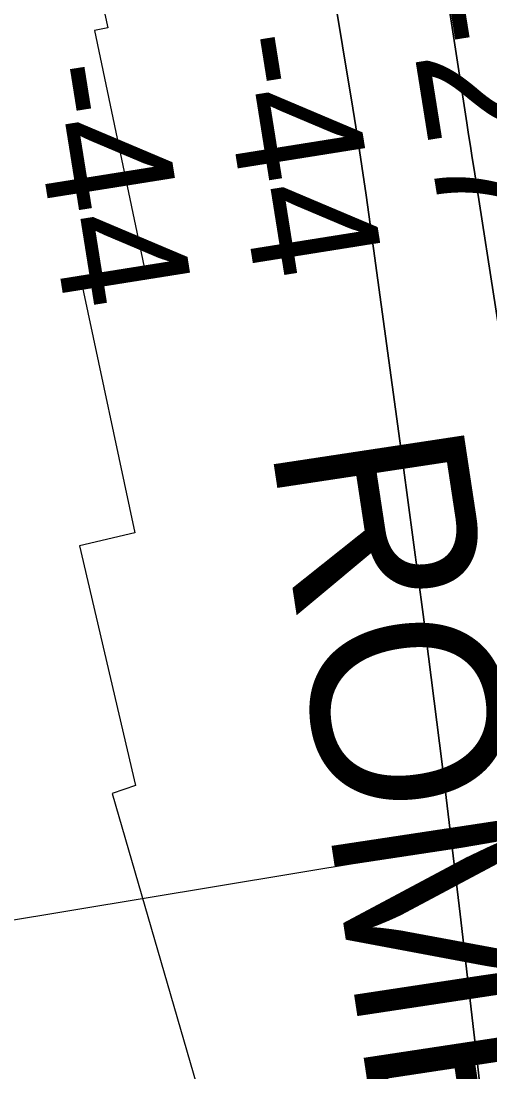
# Model space of a CAD drawing. Extents: x 3424494 to 3462436, y 522220 to 547718.
# Drawn here: x 3440703 to 3440947, y 545011 to 545557 of the extents above; entities that cross this region are included whole.
import ezdxf

# ---------------------------------------------------------------- set-up
doc = ezdxf.new("R2010")
doc.units = 0
for name, color, linetype in [('V-RIVR-RANG', 7, 'Continuous'), ('V-RRAP-RVMT', 7, 'Continuous'), ('V-RRAP-RVMT-IDEN', 7, 'Continuous'), ('V-TOPO-DPTH', 7, 'Continuous'), ('V-TOPO-MINR', 7, 'Continuous')]:
    doc.layers.add(name, color=color, linetype=linetype)

msp = doc.modelspace()

# ---------------------------------------------------------------- linework, layer by layer
at = {"layer": 'V-RIVR-RANG'}
msp.add_line((3441285.39, 545187.29), (3440555.41, 545065.96), dxfattribs=at)
at = {"layer": 'V-RRAP-RVMT'}
for p, q in [((3440723.34, 545671.7), (3440748.54, 545553.64)), ((3440748.54, 545553.64), (3440741.6, 545552.12)), ((3440741.6, 545552.12), (3440768.18, 545425.97)), ((3440768.18, 545425.97), (3440735.48, 545418.62)), ((3440735.48, 545418.62), (3440762.58, 545291.18)), ((3440762.58, 545291.18), (3440733.87, 545284.48)), ((3440733.87, 545284.48), (3440763.01, 545159.92)), ((3440763.01, 545159.92), (3440750.77, 545155.77)), ((3440750.77, 545155.77), (3440823.55, 544905.14))]:
    msp.add_line(p, q, dxfattribs=at)
at = {"layer": 'V-TOPO-DPTH'}
for points in [[(3440882.1, 545848.79), (3440935.07, 545504.28), (3440936.01, 545498.2), (3440936.95, 545492.12), (3440937.89, 545486.04), (3440938.84, 545479.97), (3440951.58, 545398.53), (3440959.05, 545351.76), (3440966.72, 545305.03), (3440974.7, 545258.34), (3440982.87, 545211.69), (3441045.53, 544861), (3441050.59, 544833.48), (3441055.83, 544805.99), (3441061.34, 544778.55), (3441067.03, 544751.15), (3441181.21, 544214.72), (3441188.62, 544180.58), (3441196.21, 544146.48)], [(3440882.1, 545848.79), (3440935.07, 545504.28), (3440936.01, 545498.2), (3440936.95, 545492.12), (3440937.89, 545486.04), (3440938.84, 545479.97), (3440951.58, 545398.53), (3440959.05, 545351.76), (3440966.72, 545305.03), (3440974.7, 545258.34), (3440982.87, 545211.69), (3441045.53, 544861), (3441050.59, 544833.48), (3441055.83, 544805.99), (3441061.34, 544778.55), (3441067.03, 544751.15), (3441181.21, 544214.72), (3441188.62, 544180.58), (3441196.21, 544146.48)], [(3441110.08, 544146.41), (3441092.61, 544226.31), (3441074.98, 544306.16), (3441057.11, 544385.96), (3441039.08, 544465.73), (3440976.38, 544741.18), (3440971.52, 544764.35), (3440967.19, 544787.61), (3440963.64, 544811), (3440960.63, 544834.48), (3440940.58, 545015.2), (3440931.63, 545093.09), (3440922.28, 545170.93), (3440912.34, 545248.7), (3440902, 545326.41), (3440884.87, 545451.5), (3440882.74, 545466.63), (3440880.52, 545481.74), (3440878.19, 545496.84), (3440875.77, 545511.93), (3440859.63, 545610.16)], [(3440859.63, 545610.16), (3440875.77, 545511.93), (3440878.19, 545496.84), (3440880.52, 545481.74), (3440882.74, 545466.63), (3440884.87, 545451.5), (3440902, 545326.41), (3440912.34, 545248.7), (3440922.28, 545170.93), (3440931.63, 545093.09), (3440940.58, 545015.2), (3440960.63, 544834.48), (3440963.64, 544811), (3440967.19, 544787.61), (3440971.52, 544764.35), (3440976.38, 544741.18), (3441039.08, 544465.73), (3441057.11, 544385.96), (3441074.98, 544306.16), (3441092.61, 544226.31), (3441110.08, 544146.41)]]:
    msp.add_lwpolyline(points, dxfattribs=at)
at = {"layer": 'V-TOPO-MINR'}
for points in [[(3441196.21, 544146.48), (3441188.62, 544180.58), (3441181.21, 544214.72), (3441067.03, 544751.15), (3441061.34, 544778.55), (3441055.83, 544805.99), (3441050.59, 544833.48), (3441045.53, 544861), (3440982.87, 545211.69), (3440974.7, 545258.34), (3440966.72, 545305.03), (3440959.05, 545351.76), (3440951.58, 545398.53), (3440938.84, 545479.97), (3440937.89, 545486.04), (3440936.95, 545492.12), (3440936.01, 545498.2), (3440935.07, 545504.28), (3440882.1, 545848.79)], [(3440859.63, 545610.16), (3440875.77, 545511.93), (3440878.19, 545496.84), (3440880.52, 545481.74), (3440882.74, 545466.63), (3440884.87, 545451.5), (3440902, 545326.41), (3440912.34, 545248.7), (3440922.28, 545170.93), (3440931.63, 545093.09), (3440940.58, 545015.2), (3440960.63, 544834.48), (3440963.64, 544811), (3440967.19, 544787.61), (3440971.52, 544764.35), (3440976.38, 544741.18), (3441039.08, 544465.73), (3441057.11, 544385.96), (3441074.98, 544306.16), (3441092.61, 544226.31), (3441110.08, 544146.41)]]:
    msp.add_lwpolyline(points, dxfattribs=at)

# ---------------------------------------------------------------- texts
at = {"layer": 'V-RIVR-RANG'}
for s, p in [('-27', (3440903.13, 545569.56)), ('-44', (3440805.29, 545548.07)), ('-44', (3440706.5, 545532.57))]:
    msp.add_text(s, height=67, rotation=279.0581, dxfattribs=at).set_placement(p)
at = {"layer": 'V-RRAP-RVMT-IDEN'}
msp.add_text('ROME-', height=100, rotation=278.6118, dxfattribs=at).set_placement((3440833.11, 545337.7))

doc.saveas('drawing.dxf')
